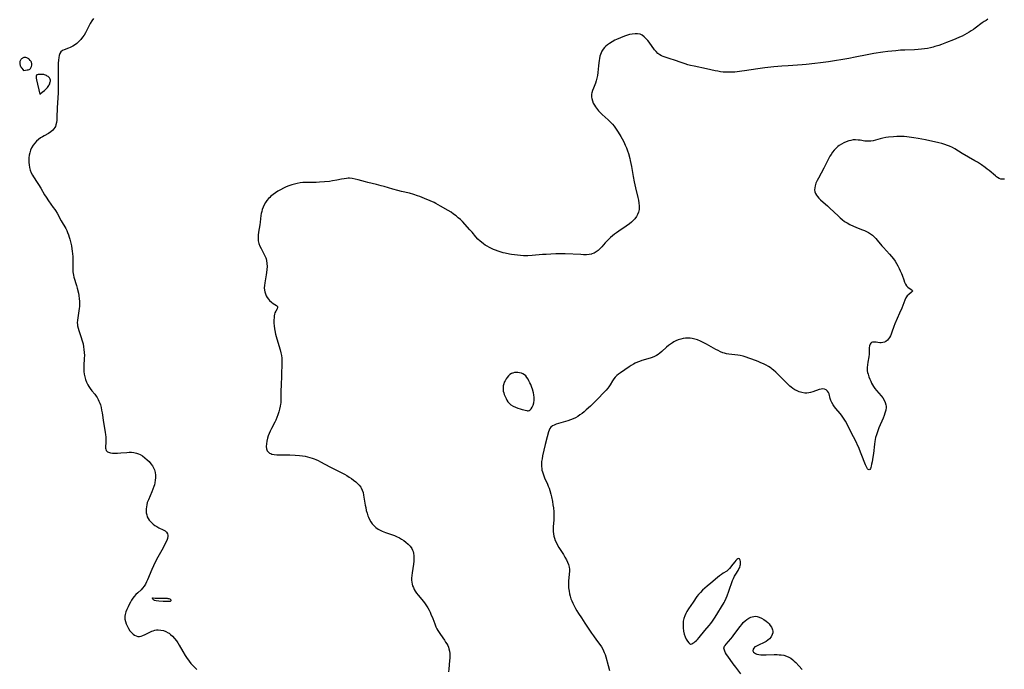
# Model space of a CAD drawing. Header units: inches. Extents: x 1073367 to 1082519, y 1569854 to 1574957.
# Tile 287 of 565: x 1079686 to 1080291, y 1571020 to 1571420. Entities that reach past the tile are written whole.
import ezdxf

# ---------------------------------------------------------------- set-up
doc = ezdxf.new("R2010")
doc.units = ezdxf.units.IN
doc.header["$MEASUREMENT"] = 0
doc.layers.add('CGG_CurvaNivelLidar_v1', color=7, linetype='Continuous', lineweight=30, true_color=0x008008)

msp = doc.modelspace()

# ---------------------------------------------------------------- linework, layer by layer
at = {"layer": 'CGG_CurvaNivelLidar_v1'}
for points in [[(1079731.4296, 1571420.7969, 74.5), (1079730.4223, 1571419.2758, 74.5), (1079729.5139, 1571417.6769, 74.5), (1079727.6186, 1571413.984, 74.5), (1079726.4872, 1571411.9319, 74.5), (1079725.6494, 1571410.5479, 74.5), (1079724.7524, 1571409.22, 74.5), (1079723.774, 1571407.9731, 74.5), (1079722.5345, 1571406.6739, 74.5), (1079721.1905, 1571405.5112, 74.5), (1079719.7723, 1571404.4864, 74.5), (1079718.7166, 1571403.8339, 74.5), (1079717.9929, 1571403.4302, 74.5), (1079717.0436, 1571402.9607, 74.5), (1079716.0964, 1571402.5547, 74.5), (1079713.5018, 1571401.5958, 74.5), (1079712.3921, 1571401.0633, 74.5), (1079711.4967, 1571400.3587, 74.5), (1079710.8469, 1571399.3561, 74.5), (1079710.4253, 1571398.1189, 74.5), (1079710.153, 1571396.7069, 74.5), (1079709.9632, 1571395.1676, 74.5), (1079709.8013, 1571393.3245, 74.5), (1079709.7381, 1571390.896, 74.5), (1079709.8598, 1571385.578, 74.5), (1079709.8652, 1571383.6082, 74.5), (1079709.8103, 1571378.6597, 74.5), (1079709.7052, 1571375.1003, 74.5), (1079709.1406, 1571365.7592, 74.5), (1079708.9501, 1571359.8016, 74.5), (1079708.8508, 1571358.2458, 74.5), (1079708.6673, 1571356.744, 74.5), (1079708.3574, 1571355.3162, 74.5), (1079708.0448, 1571354.3879, 74.5), (1079707.7169, 1571353.6685, 74.5), (1079707.2029, 1571352.8159, 74.5), (1079706.5794, 1571352.0452, 74.5), (1079705.3504, 1571350.983, 74.5), (1079703.919, 1571350.0813, 74.5), (1079701.1818, 1571348.6382, 74.5), (1079700.0783, 1571348.03, 74.5), (1079698.9962, 1571347.37, 74.5), (1079697.6609, 1571346.4141, 74.5), (1079696.4241, 1571345.3344, 74.5), (1079695.3201, 1571344.1365, 74.5), (1079694.3514, 1571342.827, 74.5), (1079693.4727, 1571341.3098, 74.5), (1079692.773, 1571339.7, 74.5), (1079692.312, 1571338.218, 74.5), (1079691.9794, 1571336.6955, 74.5), (1079691.7624, 1571335.1461, 74.5), (1079691.6745, 1571333.5838, 74.5), (1079691.7243, 1571332.1169, 74.5), (1079691.8895, 1571330.6559, 74.5), (1079692.1868, 1571329.0792, 74.5), (1079692.606, 1571327.5341, 74.5), (1079693.198, 1571325.9322, 74.5), (1079693.9424, 1571324.4019, 74.5), (1079694.5921, 1571323.3202, 74.5), (1079696.877, 1571319.9504, 74.5), (1079697.7068, 1571318.6614, 74.5), (1079699.1211, 1571316.2992, 74.5), (1079701.4605, 1571312.2372, 74.5), (1079702.3255, 1571310.8402, 74.5), (1079703.7468, 1571308.7029, 74.5), (1079706.7867, 1571304.5637, 74.5), (1079707.7357, 1571303.1887, 74.5), (1079708.141, 1571302.5551, 74.5), (1079709.0491, 1571301.0051, 74.5), (1079711.5928, 1571296.2559, 74.5), (1079714.3763, 1571291.5473, 74.5), (1079714.9946, 1571290.3789, 74.5), (1079715.5853, 1571289.0661, 74.5), (1079716.1023, 1571287.7127, 74.5), (1079716.5619, 1571286.3281, 74.5), (1079716.9777, 1571284.9202, 74.5), (1079717.5598, 1571282.6473, 74.5), (1079717.933, 1571280.8816, 74.5), (1079718.2456, 1571279.1008, 74.5), (1079718.4685, 1571277.5242, 74.5), (1079718.6404, 1571275.9442, 74.5), (1079718.7575, 1571274.3647, 74.5), (1079718.8177, 1571272.6088, 74.5), (1079718.7316, 1571267.4413, 74.5), (1079718.7478, 1571266.1653, 74.5), (1079718.8236, 1571264.9046, 74.5), (1079718.9539, 1571263.8481, 74.5), (1079719.1317, 1571262.9137, 74.5), (1079719.4344, 1571261.6912, 74.5), (1079721.0816, 1571256.4237, 74.5), (1079721.4901, 1571254.9043, 74.5), (1079722.1657, 1571251.8519, 74.5), (1079722.4396, 1571250.3313, 74.5), (1079722.7226, 1571248.3198, 74.5), (1079722.8629, 1571246.7564, 74.5), (1079722.9199, 1571245.1967, 74.5), (1079722.8803, 1571243.6464, 74.5), (1079722.7525, 1571242.2496, 74.5), (1079722.5552, 1571240.8673, 74.5), (1079721.7527, 1571236.6101, 74.5), (1079721.556, 1571235.1822, 74.5), (1079721.4904, 1571233.5174, 74.5), (1079721.5566, 1571232.5871, 74.5), (1079721.691, 1571231.6574, 74.5), (1079721.9924, 1571230.2738, 74.5), (1079722.3872, 1571228.8901, 74.5), (1079722.8483, 1571227.5063, 74.5), (1079723.901, 1571224.5978, 74.5), (1079724.3927, 1571223.1157, 74.5), (1079724.7503, 1571221.8505, 74.5), (1079725.0571, 1571220.5658, 74.5), (1079725.3911, 1571218.8335, 74.5), (1079725.6421, 1571217.0825, 74.5), (1079725.8067, 1571215.3202, 74.5), (1079725.8772, 1571213.4959, 74.5), (1079725.8454, 1571211.7968, 74.5), (1079725.5312, 1571207.0124, 74.5), (1079725.5071, 1571205.2698, 74.5), (1079725.5907, 1571203.5375, 74.5), (1079725.7819, 1571201.9439, 74.5), (1079726.0884, 1571200.3784, 74.5), (1079726.5886, 1571198.6189, 74.5), (1079727.2291, 1571196.9211, 74.5), (1079727.9966, 1571195.299, 74.5), (1079728.5374, 1571194.3374, 74.5), (1079729.3889, 1571193.0649, 74.5), (1079730.4187, 1571191.7789, 74.5), (1079732.3926, 1571189.536, 74.5), (1079733.2175, 1571188.4646, 74.5), (1079733.8211, 1571187.4852, 74.5), (1079734.3574, 1571186.4407, 74.5), (1079734.853, 1571185.3343, 74.5), (1079735.3041, 1571184.182, 74.5), (1079735.7049, 1571182.9886, 74.5), (1079736.1385, 1571181.4019, 74.5), (1079736.4823, 1571179.8091, 74.5), (1079736.7711, 1571178.183, 74.5), (1079737.6714, 1571172.2447, 74.5), (1079738.6795, 1571166.1954, 74.5), (1079738.9159, 1571164.5692, 74.5), (1079739.0522, 1571163.3807, 74.5), (1079739.1309, 1571162.3159, 74.5), (1079739.1582, 1571161.2775, 74.5), (1079739.1107, 1571159.8542, 74.5), (1079738.9467, 1571157.2851, 74.5), (1079738.9513, 1571156.4774, 74.5), (1079739.0299, 1571155.7582, 74.5), (1079739.3613, 1571154.8718, 74.5), (1079739.7024, 1571154.485, 74.5), (1079740.1549, 1571154.1643, 74.5), (1079740.7241, 1571153.8975, 74.5), (1079741.8621, 1571153.58, 74.5), (1079743.1827, 1571153.3931, 74.5), (1079744.6364, 1571153.3098, 74.5), (1079746.1832, 1571153.3105, 74.5), (1079748.3812, 1571153.4229, 74.5), (1079751.9798, 1571153.7536, 74.5), (1079753.4243, 1571153.8502, 74.5), (1079754.8524, 1571153.87, 74.5), (1079756.2538, 1571153.7711, 74.5), (1079757.9792, 1571153.4106, 74.5), (1079759.0742, 1571153.0104, 74.5), (1079760.0985, 1571152.5116, 74.5), (1079761.6008, 1571151.5837, 74.5), (1079763.0328, 1571150.5035, 74.5), (1079764.3945, 1571149.3107, 74.5), (1079765.6135, 1571148.0977, 74.5), (1079766.7344, 1571146.8115, 74.5), (1079767.7202, 1571145.4472, 74.5), (1079768.4188, 1571144.2131, 74.5), (1079768.8946, 1571143.0768, 74.5), (1079769.1561, 1571142.2109, 74.5), (1079769.3469, 1571141.3221, 74.5), (1079769.522, 1571139.7899, 74.5), (1079769.5406, 1571138.2241, 74.5), (1079769.4251, 1571136.6406, 74.5), (1079769.1889, 1571135.0535, 74.5), (1079768.9316, 1571133.8585, 74.5), (1079768.6506, 1571132.8381, 74.5), (1079768.0453, 1571131.0805, 74.5), (1079767.3831, 1571129.4415, 74.5), (1079765.2011, 1571124.5776, 74.5), (1079764.5708, 1571122.9159, 74.5), (1079764.2165, 1571121.6107, 74.5), (1079763.9815, 1571120.2917, 74.5), (1079763.861, 1571118.9715, 74.5), (1079763.8514, 1571117.8118, 74.5), (1079763.9538, 1571116.5719, 74.5), (1079764.1855, 1571115.3672, 74.5), (1079764.5626, 1571114.213, 74.5), (1079765.0861, 1571113.1442, 74.5), (1079765.7442, 1571112.1397, 74.5), (1079766.5156, 1571111.2011, 74.5), (1079767.3463, 1571110.3652, 74.5), (1079768.2487, 1571109.5946, 74.5), (1079769.2086, 1571108.8924, 74.5), (1079770.4582, 1571108.1182, 74.5), (1079771.7356, 1571107.4392, 74.5), (1079774.3807, 1571106.1415, 74.5), (1079775.461, 1571105.4711, 74.5), (1079776.3398, 1571104.6971, 74.5), (1079776.9924, 1571103.6824, 74.5), (1079777.208, 1571102.9056, 74.5), (1079777.2405, 1571102.1846, 74.5), (1079776.9889, 1571100.862, 74.5), (1079776.5159, 1571099.6673, 74.5), (1079773.437, 1571093.6263, 74.5), (1079770.3074, 1571087.7846, 74.5), (1079768.4271, 1571084.0837, 74.5), (1079767.3788, 1571081.7638, 74.5), (1079764.7776, 1571075.4349, 74.5), (1079764.142, 1571074.0699, 74.5), (1079763.4066, 1571072.7186, 74.5), (1079762.5803, 1571071.4456, 74.5), (1079761.6529, 1571070.2691, 74.5), (1079760.6972, 1571069.2691, 74.5), (1079758.658, 1571067.3639, 74.5), (1079757.5647, 1571066.2685, 74.5), (1079756.5322, 1571065.0978, 74.5), (1079755.7059, 1571064.0155, 74.5), (1079754.9433, 1571062.8805, 74.5), (1079754.1487, 1571061.5472, 74.5), (1079753.4127, 1571060.183, 74.5), (1079752.7213, 1571058.8082, 74.5), (1079751.9724, 1571057.2129, 74.5), (1079751.3388, 1571055.6201, 74.5), (1079750.8998, 1571054.0202, 74.5), (1079750.7667, 1571053.0264, 74.5), (1079750.75, 1571052.6687, 74.5), (1079750.8368, 1571051.2319, 74.5), (1079751.1279, 1571049.797, 74.5), (1079751.5777, 1571048.3771, 74.5), (1079752.1514, 1571046.9874, 74.5), (1079752.9348, 1571045.4554, 74.5), (1079753.849, 1571044.0357, 74.5), (1079754.7915, 1571042.8948, 74.5), (1079755.8292, 1571041.9236, 74.5), (1079756.7214, 1571041.294, 74.5), (1079757.6603, 1571040.8291, 74.5), (1079758.6435, 1571040.5639, 74.5), (1079759.7005, 1571040.5273, 74.5), (1079760.7877, 1571040.6977, 74.5), (1079761.8899, 1571041.0326, 74.5), (1079763.3112, 1571041.6425, 74.5), (1079767.2772, 1571043.6998, 74.5), (1079768.1979, 1571044.0888, 74.5), (1079769.1408, 1571044.3813, 74.5), (1079770.2255, 1571044.5632, 74.5), (1079771.3371, 1571044.6026, 74.5), (1079772.8898, 1571044.4533, 74.5), (1079774.4417, 1571044.095, 74.5), (1079775.9632, 1571043.5432, 74.5), (1079777.4225, 1571042.7982, 74.5), (1079777.9376, 1571042.4725, 74.5), (1079778.8475, 1571041.8051, 74.5), (1079780.1476, 1571040.647, 74.5), (1079781.3524, 1571039.3439, 74.5), (1079782.4565, 1571037.9191, 74.5), (1079783.3474, 1571036.571, 74.5), (1079784.1809, 1571035.1659, 74.5), (1079786.3887, 1571031.229, 74.5), (1079787.9204, 1571028.7909, 74.5), (1079788.7302, 1571027.5981, 74.5), (1079790.3221, 1571025.3869, 74.5), (1079791.4157, 1571023.9756, 74.5), (1079792.5444, 1571022.638, 74.5), (1079793.7285, 1571021.366, 74.5), (1079794.9725, 1571020.1727, 74.5)], [(1080281.3787, 1571420.3021, 75), (1080280.185, 1571419.6243, 75), (1080279.0274, 1571418.8862, 75), (1080277.877, 1571418.0748, 75), (1080273.5222, 1571414.7849, 75), (1080272.4457, 1571414.0245, 75), (1080271.1367, 1571413.1583, 75), (1080269.7982, 1571412.3338, 75), (1080268.3578, 1571411.5061, 75), (1080265.4363, 1571409.9691, 75), (1080263.9471, 1571409.2519, 75), (1080261.6905, 1571408.2548, 75), (1080260.1273, 1571407.616, 75), (1080255.8765, 1571405.9737, 75), (1080252.7915, 1571404.8269, 75), (1080251.2414, 1571404.2837, 75), (1080248.7982, 1571403.5121, 75), (1080247.7727, 1571403.2312, 75), (1080245.9554, 1571402.7956, 75), (1080244.1227, 1571402.4254, 75), (1080242.278, 1571402.115, 75), (1080240.4235, 1571401.8638, 75), (1080238.4928, 1571401.6699, 75), (1080236.2735, 1571401.5316, 75), (1080230.2879, 1571401.3675, 75), (1080227.5068, 1571401.2302, 75), (1080224.7403, 1571401.0072, 75), (1080219.8905, 1571400.467, 75), (1080216.6627, 1571400.0256, 75), (1080211.2163, 1571399.1665, 75), (1080207.0498, 1571398.421, 75), (1080199.8269, 1571397.0065, 75), (1080195.8958, 1571396.2751, 75), (1080183.2522, 1571394.219, 75), (1080178.3184, 1571393.4656, 75), (1080174.8486, 1571393.0247, 75), (1080169.6288, 1571392.4922, 75), (1080167.1241, 1571392.297, 75), (1080158.5029, 1571391.7728, 75), (1080154.7325, 1571391.4879, 75), (1080149.642, 1571391.0342, 75), (1080144.1255, 1571390.4574, 75), (1080141.3582, 1571390.1282, 75), (1080139.9224, 1571389.918, 75), (1080131.6325, 1571388.5342, 75), (1080130.0454, 1571388.3053, 75), (1080127.1144, 1571387.9652, 75), (1080125.7719, 1571387.8524, 75), (1080123.4334, 1571387.7285, 75), (1080122.4382, 1571387.7073, 75), (1080120.4999, 1571387.7297, 75), (1080118.5705, 1571387.8559, 75), (1080116.9076, 1571388.0643, 75), (1080115.2519, 1571388.3479, 75), (1080113.6016, 1571388.6852, 75), (1080108.3296, 1571389.8856, 75), (1080100.6894, 1571391.4133, 75), (1080098.571, 1571391.9019, 75), (1080096.924, 1571392.348, 75), (1080095.1814, 1571392.8968, 75), (1080093.4629, 1571393.4947, 75), (1080088.1086, 1571395.4329, 75), (1080086.6667, 1571395.8749, 75), (1080082.8666, 1571396.956, 75), (1080081.7333, 1571397.3559, 75), (1080080.6441, 1571397.8373, 75), (1080079.6192, 1571398.4237, 75), (1080078.4336, 1571399.3368, 75), (1080077.355, 1571400.4107, 75), (1080076.3658, 1571401.6046, 75), (1080073.1154, 1571406.1719, 75), (1080072.1935, 1571407.3386, 75), (1080071.1318, 1571408.5304, 75), (1080070.0096, 1571409.5859, 75), (1080068.8142, 1571410.4524, 75), (1080067.4848, 1571411.0792, 75), (1080065.9872, 1571411.3859, 75), (1080064.3935, 1571411.4056, 75), (1080062.7299, 1571411.214, 75), (1080061.0175, 1571410.8683, 75), (1080059.7346, 1571410.538, 75), (1080058.4446, 1571410.1472, 75), (1080056.9259, 1571409.6086, 75), (1080055.4163, 1571409.0002, 75), (1080052.9557, 1571407.8751, 75), (1080052.0019, 1571407.3953, 75), (1080050.3237, 1571406.4824, 75), (1080048.7211, 1571405.5044, 75), (1080047.4798, 1571404.6339, 75), (1080046.4696, 1571403.7907, 75), (1080045.5558, 1571402.8682, 75), (1080044.7529, 1571401.863, 75), (1080044.0697, 1571400.783, 75), (1080043.5159, 1571399.6346, 75), (1080043.1485, 1571398.6016, 75), (1080042.8537, 1571397.5288, 75), (1080042.5672, 1571396.2374, 75), (1080042.3303, 1571394.9115, 75), (1080042.1387, 1571393.5605, 75), (1080041.945, 1571391.7572, 75), (1080041.5593, 1571387.6209, 75), (1080041.3237, 1571385.7916, 75), (1080040.9908, 1571384.0021, 75), (1080040.5966, 1571382.5069, 75), (1080040.1048, 1571381.0648, 75), (1080038.7743, 1571377.9107, 75), (1080038.2607, 1571376.5243, 75), (1080037.8785, 1571375.1225, 75), (1080037.7313, 1571374.2426, 75), (1080037.6673, 1571373.3593, 75), (1080037.6964, 1571372.4561, 75), (1080037.8153, 1571371.5562, 75), (1080038.1702, 1571370.142, 75), (1080038.7066, 1571368.7602, 75), (1080039.4089, 1571367.4271, 75), (1080039.9926, 1571366.5299, 75), (1080040.6351, 1571365.6547, 75), (1080041.267, 1571364.8608, 75), (1080041.9379, 1571364.0837, 75), (1080043.0634, 1571362.9147, 75), (1080044.2602, 1571361.7812, 75), (1080047.9467, 1571358.4226, 75), (1080049.257, 1571357.1131, 75), (1080050.4979, 1571355.7384, 75), (1080051.4749, 1571354.5251, 75), (1080052.3978, 1571353.2674, 75), (1080053.1975, 1571352.0956, 75), (1080053.9703, 1571350.903, 75), (1080055.5949, 1571348.2633, 75), (1080056.4384, 1571346.8152, 75), (1080057.2416, 1571345.347, 75), (1080057.9882, 1571343.8518, 75), (1080058.3956, 1571342.9522, 75), (1080059.1007, 1571341.2176, 75), (1080059.735, 1571339.4518, 75), (1080060.3132, 1571337.6628, 75), (1080061.1773, 1571334.6346, 75), (1080061.4839, 1571333.4048, 75), (1080061.8869, 1571331.5375, 75), (1080062.233, 1571329.6552, 75), (1080063.2603, 1571323.4808, 75), (1080063.8702, 1571320.2034, 75), (1080064.6254, 1571316.6719, 75), (1080066.0539, 1571310.6507, 75), (1080066.4398, 1571308.9116, 75), (1080066.7512, 1571307.1985, 75), (1080066.9354, 1571305.5147, 75), (1080066.929, 1571303.8668, 75), (1080066.8958, 1571303.5201, 75), (1080066.8599, 1571303.2424, 75), (1080066.5168, 1571301.7236, 75), (1080065.9577, 1571300.2623, 75), (1080065.2075, 1571298.871, 75), (1080064.2776, 1571297.5672, 75), (1080063.3034, 1571296.4911, 75), (1080062.2186, 1571295.4842, 75), (1080061.0498, 1571294.5314, 75), (1080059.0137, 1571293.059, 75), (1080054.5117, 1571290.0356, 75), (1080053.0022, 1571288.9826, 75), (1080051.7245, 1571288.0416, 75), (1080050.481, 1571287.0663, 75), (1080049.2808, 1571286.0513, 75), (1080048.4247, 1571285.2705, 75), (1080046.8194, 1571283.6566, 75), (1080046.0695, 1571282.8306, 75), (1080043.9262, 1571280.3327, 75), (1080042.8361, 1571279.1573, 75), (1080041.7143, 1571278.1213, 75), (1080040.5242, 1571277.2139, 75), (1080039.2659, 1571276.4628, 75), (1080037.9355, 1571275.9052, 75), (1080037.6896, 1571275.8294, 75), (1080036.1272, 1571275.5179, 75), (1080034.4918, 1571275.4087, 75), (1080032.7986, 1571275.4228, 75), (1080031.0584, 1571275.4909, 75), (1080021.4085, 1571275.9323, 75), (1080018.5748, 1571275.9919, 75), (1080015.7491, 1571275.9623, 75), (1080012.6561, 1571275.8437, 75), (1080009.8257, 1571275.6695, 75), (1080007.4273, 1571275.4769, 75), (1080001.0611, 1571274.8881, 75), (1079998.4457, 1571274.7623, 75), (1079995.7528, 1571274.7974, 75), (1079993.9092, 1571274.9065, 75), (1079992.0686, 1571275.073, 75), (1079990.2332, 1571275.2926, 75), (1079988.4733, 1571275.5558, 75), (1079987.2186, 1571275.7803, 75), (1079984.6483, 1571276.3351, 75), (1079983.3354, 1571276.6666, 75), (1079982.033, 1571277.028, 75), (1079980.3246, 1571277.5578, 75), (1079978.6466, 1571278.1587, 75), (1079977.3592, 1571278.6899, 75), (1079976.0973, 1571279.2724, 75), (1079974.8621, 1571279.903, 75), (1079973.5837, 1571280.6231, 75), (1079972.3417, 1571281.3955, 75), (1079971.1412, 1571282.2222, 75), (1079969.9896, 1571283.1081, 75), (1079969.2291, 1571283.7573, 75), (1079967.8508, 1571285.1013, 75), (1079966.6213, 1571286.4666, 75), (1079964.2303, 1571289.2929, 75), (1079962.9383, 1571290.753, 75), (1079958.2417, 1571295.8071, 75), (1079957.0252, 1571297.0261, 75), (1079955.764, 1571298.1943, 75), (1079954.448, 1571299.2963, 75), (1079952.8895, 1571300.4476, 75), (1079951.2712, 1571301.5253, 75), (1079949.6145, 1571302.5584, 75), (1079944.8387, 1571305.3863, 75), (1079942.0365, 1571306.9369, 75), (1079940.838, 1571307.5519, 75), (1079938.4027, 1571308.7004, 75), (1079934.9902, 1571310.1132, 75), (1079932.1425, 1571311.218, 75), (1079930.7085, 1571311.7404, 75), (1079928.3817, 1571312.5049, 75), (1079925.6972, 1571313.2374, 75), (1079920.872, 1571314.3515, 75), (1079918.6414, 1571314.9023, 75), (1079915.4541, 1571315.8103, 75), (1079910.1312, 1571317.4318, 75), (1079908.3818, 1571317.9288, 75), (1079905.396, 1571318.6831, 75), (1079900.122, 1571319.9366, 75), (1079898.6885, 1571320.3061, 75), (1079894.0903, 1571321.5864, 75), (1079892.2545, 1571322.0306, 75), (1079890.4183, 1571322.3493, 75), (1079888.942, 1571322.4703, 75), (1079888.0793, 1571322.4741, 75), (1079886.9629, 1571322.4067, 75), (1079885.5003, 1571322.2199, 75), (1079884.0335, 1571321.9569, 75), (1079881.0695, 1571321.344, 75), (1079878.3486, 1571320.8467, 75), (1079876.5666, 1571320.581, 75), (1079873.5599, 1571320.232, 75), (1079870.3962, 1571319.9952, 75), (1079868.444, 1571319.9206, 75), (1079861.719, 1571319.8972, 75), (1079860.1032, 1571319.8196, 75), (1079858.5001, 1571319.6526, 75), (1079856.784, 1571319.3462, 75), (1079855.0859, 1571318.9265, 75), (1079853.3304, 1571318.3908, 75), (1079851.6566, 1571317.7964, 75), (1079850.0037, 1571317.1343, 75), (1079848.3768, 1571316.4078, 75), (1079846.3929, 1571315.4034, 75), (1079844.834, 1571314.499, 75), (1079843.3286, 1571313.5224, 75), (1079841.9231, 1571312.5093, 75), (1079840.589, 1571311.4287, 75), (1079839.8202, 1571310.7327, 75), (1079839.0927, 1571310.002, 75), (1079838.0572, 1571308.7881, 75), (1079837.1426, 1571307.4875, 75), (1079836.3568, 1571306.1082, 75), (1079835.7489, 1571304.7542, 75), (1079835.2591, 1571303.3471, 75), (1079834.9248, 1571302.0912, 75), (1079834.66, 1571300.8116, 75), (1079834.4495, 1571299.5157, 75), (1079833.9412, 1571295.4949, 75), (1079833.6975, 1571293.7943, 75), (1079832.9501, 1571289.2968, 75), (1079832.7245, 1571287.4118, 75), (1079832.6554, 1571285.6405, 75), (1079832.8075, 1571283.9125, 75), (1079833.2069, 1571282.3334, 75), (1079833.8063, 1571280.7923, 75), (1079834.5403, 1571279.2807, 75), (1079836.5038, 1571275.6262, 75), (1079837.0775, 1571274.3732, 75), (1079837.4088, 1571273.4977, 75), (1079837.5999, 1571272.8905, 75), (1079837.852, 1571271.8569, 75), (1079838.098, 1571270.0404, 75), (1079838.1529, 1571268.1801, 75), (1079838.06, 1571266.2942, 75), (1079837.8516, 1571264.3993, 75), (1079837.6608, 1571263.1381, 75), (1079836.7644, 1571258.06, 75), (1079836.5639, 1571256.4241, 75), (1079836.4957, 1571255.0549, 75), (1079836.5716, 1571253.7264, 75), (1079836.8112, 1571252.5065, 75), (1079837.1888, 1571251.3307, 75), (1079837.6905, 1571250.1653, 75), (1079838.2912, 1571249.0685, 75), (1079838.9851, 1571248.0631, 75), (1079839.7707, 1571247.1766, 75), (1079840.8133, 1571246.2966, 75), (1079841.9691, 1571245.511, 75), (1079843.0572, 1571244.823, 75), (1079843.9597, 1571244.1786, 75), (1079844.5449, 1571243.5277, 75), (1079844.6705, 1571243.1932, 75), (1079844.6806, 1571242.865, 75), (1079844.4478, 1571242.1866, 75), (1079843.4838, 1571240.6114, 75), (1079843.0269, 1571239.628, 75), (1079842.7895, 1571238.7629, 75), (1079842.6322, 1571237.8024, 75), (1079842.5248, 1571236.7626, 75), (1079842.4208, 1571235.1277, 75), (1079842.4122, 1571233.391, 75), (1079842.5343, 1571231.635, 75), (1079842.7687, 1571229.8339, 75), (1079842.9373, 1571228.8282, 75), (1079843.4307, 1571226.4654, 75), (1079844.1364, 1571223.76, 75), (1079846.2518, 1571216.86, 75), (1079846.6955, 1571215.1518, 75), (1079847.0215, 1571213.4317, 75), (1079847.1876, 1571211.7851, 75), (1079847.2411, 1571210.1901, 75), (1079847.2262, 1571208.5829, 75), (1079846.7565, 1571194.5154, 75), (1079846.7271, 1571192.3473, 75), (1079846.7485, 1571187.773, 75), (1079846.7142, 1571186.0732, 75), (1079846.6001, 1571184.384, 75), (1079846.4997, 1571183.5355, 75), (1079846.2996, 1571182.316, 75), (1079845.8861, 1571180.4976, 75), (1079845.3676, 1571178.6978, 75), (1079844.7733, 1571176.9145, 75), (1079844.1754, 1571175.2954, 75), (1079843.5102, 1571173.7013, 75), (1079842.906, 1571172.4256, 75), (1079840.8657, 1571168.4345, 75), (1079840.1534, 1571166.9551, 75), (1079839.4943, 1571165.4691, 75), (1079838.9115, 1571163.9789, 75), (1079838.4481, 1571162.5423, 75), (1079838.0328, 1571160.8068, 75), (1079837.7884, 1571159.1172, 75), (1079837.7362, 1571157.5128, 75), (1079837.9161, 1571156.0422, 75), (1079838.3437, 1571154.853, 75), (1079838.9662, 1571153.9969, 75), (1079839.7596, 1571153.3717, 75), (1079840.4301, 1571153.0344, 75), (1079841.1727, 1571152.7796, 75), (1079842.6312, 1571152.5001, 75), (1079844.2283, 1571152.3784, 75), (1079848.9114, 1571152.3463, 75), (1079852.1559, 1571152.2855, 75), (1079855.4419, 1571152.122, 75), (1079858.2034, 1571151.8654, 75), (1079860.0158, 1571151.6196, 75), (1079861.5127, 1571151.3747, 75), (1079862.994, 1571151.0851, 75), (1079864.4543, 1571150.7363, 75), (1079865.8876, 1571150.3105, 75), (1079867.0771, 1571149.8786, 75), (1079868.2461, 1571149.3891, 75), (1079869.6099, 1571148.7501, 75), (1079870.9584, 1571148.0657, 75), (1079876.8675, 1571144.8941, 75), (1079878.406, 1571144.0992, 75), (1079884.0878, 1571141.2975, 75), (1079885.6926, 1571140.4291, 75), (1079887.1652, 1571139.547, 75), (1079888.5953, 1571138.6187, 75), (1079890.0178, 1571137.6385, 75), (1079891.395, 1571136.638, 75), (1079892.655, 1571135.6663, 75), (1079893.8351, 1571134.6582, 75), (1079894.8992, 1571133.5863, 75), (1079895.804, 1571132.4186, 75), (1079896.098, 1571131.9383, 75), (1079896.7343, 1571130.5588, 75), (1079897.1974, 1571129.0702, 75), (1079897.544, 1571127.5015, 75), (1079898.5378, 1571121.3943, 75), (1079898.8298, 1571119.8288, 75), (1079899.2035, 1571118.1074, 75), (1079899.6474, 1571116.4151, 75), (1079900.184, 1571114.7693, 75), (1079900.5111, 1571113.9338, 75), (1079901.1878, 1571112.4951, 75), (1079901.9756, 1571111.1324, 75), (1079902.834, 1571109.9055, 75), (1079903.8053, 1571108.7804, 75), (1079905.1152, 1571107.6042, 75), (1079906.5677, 1571106.5765, 75), (1079907.7481, 1571105.8811, 75), (1079908.9835, 1571105.2627, 75), (1079910.9052, 1571104.4873, 75), (1079915.2039, 1571103.0737, 75), (1079916.5112, 1571102.612, 75), (1079917.7916, 1571102.0961, 75), (1079919.5477, 1571101.2303, 75), (1079920.9208, 1571100.4155, 75), (1079922.2657, 1571099.4991, 75), (1079923.5398, 1571098.5133, 75), (1079924.8972, 1571097.3044, 75), (1079926.1073, 1571096.006, 75), (1079927.1178, 1571094.6016, 75), (1079927.6189, 1571093.659, 75), (1079927.9283, 1571092.8858, 75), (1079928.2321, 1571091.7845, 75), (1079928.4541, 1571090.1676, 75), (1079928.4892, 1571088.4895, 75), (1079928.3866, 1571086.7703, 75), (1079928.185, 1571085.026, 75), (1079927.333, 1571079.7023, 75), (1079927.1168, 1571078.0013, 75), (1079927.0035, 1571076.3183, 75), (1079927.0161, 1571075.0803, 75), (1079927.1351, 1571073.8618, 75), (1079927.3494, 1571072.7794, 75), (1079927.6604, 1571071.7197, 75), (1079928.1169, 1571070.5529, 75), (1079928.6712, 1571069.418, 75), (1079929.3112, 1571068.3156, 75), (1079930.1108, 1571067.1287, 75), (1079930.9855, 1571065.9797, 75), (1079934.3939, 1571061.9496, 75), (1079935.3818, 1571060.6639, 75), (1079936.2425, 1571059.4109, 75), (1079937.0408, 1571058.1127, 75), (1079937.7782, 1571056.7753, 75), (1079938.3916, 1571055.5398, 75), (1079938.9611, 1571054.2814, 75), (1079940.0125, 1571051.6609, 75), (1079941.2963, 1571048.2112, 75), (1079941.9874, 1571046.5179, 75), (1079942.5431, 1571045.313, 75), (1079943.1542, 1571044.1397, 75), (1079943.9098, 1571042.8671, 75), (1079944.7228, 1571041.6327, 75), (1079947.1881, 1571038.1951, 75), (1079947.9562, 1571037.0729, 75), (1079948.6227, 1571036.0006, 75), (1079949.2161, 1571034.9023, 75), (1079949.6591, 1571033.9144, 75), (1079950.017, 1571032.899, 75), (1079950.3558, 1571031.4558, 75), (1079950.5345, 1571029.9709, 75), (1079950.5791, 1571028.5519, 75), (1079950.5348, 1571027.1153, 75), (1079950.4304, 1571025.6676, 75), (1079949.8626, 1571020.4265, 75), (1079949.7517, 1571018.7434, 75)], [(1080291.5997, 1571321.8362, 75.5), (1080290.4, 1571321.8428, 75.5), (1080289.247, 1571322.0344, 75.5), (1080288.2513, 1571322.4023, 75.5), (1080287.3104, 1571322.9339, 75.5), (1080286.6631, 1571323.4002, 75.5), (1080286.0222, 1571323.9181, 75.5), (1080282.1694, 1571327.2021, 75.5), (1080280.9335, 1571328.1751, 75.5), (1080279.6505, 1571329.131, 75.5), (1080277.4307, 1571330.6873, 75.5), (1080274.9395, 1571332.2935, 75.5), (1080273.3321, 1571333.2592, 75.5), (1080265.5784, 1571337.7427, 75.5), (1080260.9284, 1571340.554, 75.5), (1080259.5039, 1571341.3653, 75.5), (1080257.8025, 1571342.2095, 75.5), (1080256.527, 1571342.7269, 75.5), (1080254.7975, 1571343.3031, 75.5), (1080253.0269, 1571343.7924, 75.5), (1080251.2278, 1571344.2253, 75.5), (1080242.9534, 1571346.0683, 75.5), (1080238.5077, 1571346.9629, 75.5), (1080235.7164, 1571347.4544, 75.5), (1080232.8998, 1571347.8786, 75.5), (1080231.4131, 1571348.0598, 75.5), (1080229.9265, 1571348.198, 75.5), (1080228.4399, 1571348.2784, 75.5), (1080226.8643, 1571348.2879, 75.5), (1080225.2904, 1571348.2305, 75.5), (1080223.2289, 1571348.0773, 75.5), (1080220.138, 1571347.711, 75.5), (1080218.6138, 1571347.4733, 75.5), (1080216.8044, 1571347.138, 75.5), (1080215.038, 1571346.7411, 75.5), (1080210.7008, 1571345.5962, 75.5), (1080209.302, 1571345.3333, 75.5), (1080208.2714, 1571345.2321, 75.5), (1080207.6853, 1571345.2217, 75.5), (1080206.8991, 1571345.2569, 75.5), (1080205.567, 1571345.4077, 75.5), (1080202.868, 1571345.8501, 75.5), (1080201.4981, 1571346.0325, 75.5), (1080199.9616, 1571346.1217, 75.5), (1080198.4227, 1571346.0475, 75.5), (1080197.1082, 1571345.8289, 75.5), (1080195.803, 1571345.489, 75.5), (1080194.2865, 1571344.9699, 75.5), (1080192.7976, 1571344.3309, 75.5), (1080191.3554, 1571343.5696, 75.5), (1080189.9826, 1571342.6744, 75.5), (1080189.0614, 1571341.9479, 75.5), (1080187.924, 1571340.8853, 75.5), (1080186.8637, 1571339.7211, 75.5), (1080185.8736, 1571338.4737, 75.5), (1080184.951, 1571337.156, 75.5), (1080184.2218, 1571335.9932, 75.5), (1080182.8727, 1571333.5746, 75.5), (1080180.3858, 1571328.7214, 75.5), (1080177.0967, 1571322.6199, 75.5), (1080176.2969, 1571321.0237, 75.5), (1080175.6097, 1571319.4448, 75.5), (1080175.0969, 1571317.8805, 75.5), (1080174.8546, 1571316.6086, 75.5), (1080174.803, 1571315.3624, 75.5), (1080174.9734, 1571314.1596, 75.5), (1080175.3327, 1571313.1401, 75.5), (1080175.8633, 1571312.1657, 75.5), (1080176.5344, 1571311.2333, 75.5), (1080177.4578, 1571310.1959, 75.5), (1080178.4952, 1571309.1957, 75.5), (1080181.4988, 1571306.6018, 75.5), (1080182.7364, 1571305.4936, 75.5), (1080183.9633, 1571304.3462, 75.5), (1080189.3847, 1571299.0919, 75.5), (1080190.5546, 1571298.0432, 75.5), (1080191.7655, 1571297.0503, 75.5), (1080193.2683, 1571295.9697, 75.5), (1080194.8375, 1571294.9851, 75.5), (1080196.4606, 1571294.0883, 75.5), (1080198.7359, 1571293.0021, 75.5), (1080200.0592, 1571292.4459, 75.5), (1080203.6597, 1571291.0357, 75.5), (1080205.4256, 1571290.3045, 75.5), (1080206.6539, 1571289.7377, 75.5), (1080207.84, 1571289.1108, 75.5), (1080209.1142, 1571288.3088, 75.5), (1080210.3155, 1571287.4092, 75.5), (1080211.4387, 1571286.4173, 75.5), (1080212.3551, 1571285.4778, 75.5), (1080213.2228, 1571284.4871, 75.5), (1080216.1655, 1571280.8107, 75.5), (1080217.0502, 1571279.7931, 75.5), (1080220.8927, 1571275.7087, 75.5), (1080222.1353, 1571274.3038, 75.5), (1080223.3032, 1571272.8376, 75.5), (1080224.2638, 1571271.4592, 75.5), (1080225.1499, 1571270.0307, 75.5), (1080225.9853, 1571268.5412, 75.5), (1080226.7589, 1571267.0279, 75.5), (1080227.471, 1571265.5024, 75.5), (1080228.117, 1571263.9764, 75.5), (1080228.5426, 1571262.8687, 75.5), (1080229.5647, 1571259.8919, 75.5), (1080230.0694, 1571258.5243, 75.5), (1080230.6313, 1571257.2929, 75.5), (1080231.2975, 1571256.2501, 75.5), (1080232.1208, 1571255.4109, 75.5), (1080233.0008, 1571254.7624, 75.5), (1080234.491, 1571253.7786, 75.5), (1080234.8595, 1571253.3315, 75.5), (1080234.8919, 1571253.1904, 75.5), (1080234.8869, 1571253.0769, 75.5), (1080234.8133, 1571252.8713, 75.5), (1080234.331, 1571252.3365, 75.5), (1080232.6548, 1571250.9936, 75.5), (1080231.7568, 1571250.0471, 75.5), (1080230.9715, 1571248.8341, 75.5), (1080230.2795, 1571247.4051, 75.5), (1080228.3417, 1571242.5469, 75.5), (1080227.0527, 1571239.4949, 75.5), (1080224.1001, 1571232.9912, 75.5), (1080223.4501, 1571231.2927, 75.5), (1080222.267, 1571227.7231, 75.5), (1080221.8561, 1571226.5901, 75.5), (1080221.3988, 1571225.515, 75.5), (1080220.8763, 1571224.5176, 75.5), (1080220.2461, 1571223.5889, 75.5), (1080219.5166, 1571222.7938, 75.5), (1080218.6467, 1571222.1327, 75.5), (1080217.69, 1571221.65, 75.5), (1080216.7356, 1571221.3593, 75.5), (1080215.7599, 1571221.2151, 75.5), (1080214.7922, 1571221.2047, 75.5), (1080213.6664, 1571221.3402, 75.5), (1080212.5943, 1571221.5375, 75.5), (1080211.5774, 1571221.6774, 75.5), (1080210.9171, 1571221.681, 75.5), (1080210.3041, 1571221.5798, 75.5), (1080209.7187, 1571221.3319, 75.5), (1080209.3235, 1571221.0248, 75.5), (1080208.8916, 1571220.4132, 75.5), (1080208.5569, 1571219.351, 75.5), (1080208.4274, 1571218.1092, 75.5), (1080208.4343, 1571215.1763, 75.5), (1080208.3588, 1571214.2143, 75.5), (1080208.1322, 1571212.6535, 75.5), (1080207.5396, 1571209.3695, 75.5), (1080207.2826, 1571207.7204, 75.5), (1080207.1267, 1571206.0628, 75.5), (1080207.1127, 1571204.9739, 75.5), (1080207.1948, 1571203.8922, 75.5), (1080207.371, 1571202.8955, 75.5), (1080207.6256, 1571201.9013, 75.5), (1080208.1307, 1571200.3468, 75.5), (1080208.7386, 1571198.7917, 75.5), (1080209.2589, 1571197.6134, 75.5), (1080209.8277, 1571196.4501, 75.5), (1080210.4488, 1571195.3112, 75.5), (1080211.072, 1571194.2957, 75.5), (1080211.908, 1571193.1114, 75.5), (1080212.8083, 1571191.9694, 75.5), (1080215.6969, 1571188.5177, 75.5), (1080216.6443, 1571187.2747, 75.5), (1080217.4788, 1571186.016, 75.5), (1080218.2082, 1571184.5949, 75.5), (1080218.6651, 1571183.0522, 75.5), (1080218.75, 1571182.2267, 75.5), (1080218.7398, 1571181.3843, 75.5), (1080218.5073, 1571179.7266, 75.5), (1080218.0631, 1571178.0257, 75.5), (1080217.5478, 1571176.4993, 75.5), (1080216.9518, 1571174.9526, 75.5), (1080214.3498, 1571168.858, 75.5), (1080213.3728, 1571166.4422, 75.5), (1080212.7511, 1571164.6965, 75.5), (1080212.2361, 1571162.9218, 75.5), (1080211.9667, 1571161.7058, 75.5), (1080211.7514, 1571160.4762, 75.5), (1080211.536, 1571158.9118, 75.5), (1080210.9205, 1571153.0653, 75.5), (1080210.6215, 1571150.9017, 75.5), (1080210.1315, 1571147.917, 75.5), (1080209.8606, 1571146.5653, 75.5), (1080209.5636, 1571145.3573, 75.5), (1080209.3045, 1571144.532, 75.5), (1080209.0801, 1571143.9767, 75.5), (1080208.6891, 1571143.3535, 75.5), (1080208.2521, 1571143.0996, 75.5), (1080207.8136, 1571143.2549, 75.5), (1080207.3636, 1571143.7385, 75.5), (1080206.9241, 1571144.468, 75.5), (1080206.5341, 1571145.2689, 75.5), (1080206.1385, 1571146.188, 75.5), (1080203.5025, 1571152.9985, 75.5), (1080202.4813, 1571155.5192, 75.5), (1080201.9321, 1571156.7752, 75.5), (1080201.2081, 1571158.2956, 75.5), (1080200.443, 1571159.7995, 75.5), (1080196.8149, 1571166.7751, 75.5), (1080194.5215, 1571171.4736, 75.5), (1080193.7102, 1571173.0633, 75.5), (1080192.9971, 1571174.2903, 75.5), (1080192.2231, 1571175.4729, 75.5), (1080191.3924, 1571176.6066, 75.5), (1080190.5388, 1571177.658, 75.5), (1080187.8801, 1571180.7188, 75.5), (1080187.0366, 1571181.7779, 75.5), (1080186.1366, 1571183.0869, 75.5), (1080185.3924, 1571184.4414, 75.5), (1080184.8633, 1571185.7281, 75.5), (1080184.4541, 1571187.0148, 75.5), (1080183.7206, 1571189.7399, 75.5), (1080183.3414, 1571190.7333, 75.5), (1080182.8184, 1571191.5585, 75.5), (1080181.9431, 1571192.2641, 75.5), (1080180.8501, 1571192.6839, 75.5), (1080179.6213, 1571192.8281, 75.5), (1080178.7863, 1571192.7686, 75.5), (1080177.5753, 1571192.4768, 75.5), (1080173.7471, 1571191.0985, 75.5), (1080172.3658, 1571190.6933, 75.5), (1080171.1575, 1571190.4508, 75.5), (1080169.9269, 1571190.3216, 75.5), (1080168.687, 1571190.3229, 75.5), (1080166.9666, 1571190.5656, 75.5), (1080165.2771, 1571191.069, 75.5), (1080163.9755, 1571191.6376, 75.5), (1080162.7101, 1571192.333, 75.5), (1080161.4821, 1571193.1349, 75.5), (1080160.2948, 1571194.0289, 75.5), (1080159.6304, 1571194.5805, 75.5), (1080157.8515, 1571196.21, 75.5), (1080152.2297, 1571201.9506, 75.5), (1080150.9882, 1571203.1335, 75.5), (1080149.5803, 1571204.3736, 75.5), (1080148.7942, 1571205.0004, 75.5), (1080147.985, 1571205.5951, 75.5), (1080146.5196, 1571206.5547, 75.5), (1080144.9972, 1571207.4264, 75.5), (1080143.4287, 1571208.2209, 75.5), (1080141.7001, 1571209.0021, 75.5), (1080140.1669, 1571209.6424, 75.5), (1080136.2401, 1571211.179, 75.5), (1080134.4525, 1571211.8209, 75.5), (1080132.655, 1571212.4087, 75.5), (1080130.8475, 1571212.9254, 75.5), (1080129.1146, 1571213.3318, 75.5), (1080127.5451, 1571213.6087, 75.5), (1080121.9875, 1571214.2692, 75.5), (1080120.648, 1571214.497, 75.5), (1080119.3331, 1571214.8078, 75.5), (1080118.3361, 1571215.1241, 75.5), (1080116.8867, 1571215.7124, 75.5), (1080115.4634, 1571216.4065, 75.5), (1080114.053, 1571217.1711, 75.5), (1080109.7739, 1571219.6087, 75.5), (1080108.3189, 1571220.4029, 75.5), (1080106.289, 1571221.441, 75.5), (1080104.558, 1571222.2511, 75.5), (1080102.806, 1571222.9615, 75.5), (1080101.2218, 1571223.4718, 75.5), (1080099.6163, 1571223.8383, 75.5), (1080098.3379, 1571224.0076, 75.5), (1080097.0717, 1571224.0681, 75.5), (1080095.5214, 1571224.011, 75.5), (1080093.9814, 1571223.8235, 75.5), (1080092.4627, 1571223.5131, 75.5), (1080090.9775, 1571223.0788, 75.5), (1080089.54, 1571222.5118, 75.5), (1080088.2229, 1571221.8345, 75.5), (1080087.3324, 1571221.2888, 75.5), (1080086.1137, 1571220.4373, 75.5), (1080084.9421, 1571219.5129, 75.5), (1080083.8162, 1571218.5328, 75.5), (1080080.9202, 1571215.82, 75.5), (1080079.7282, 1571214.8142, 75.5), (1080078.6431, 1571214.0343, 75.5), (1080077.6042, 1571213.4221, 75.5), (1080076.7729, 1571213.0104, 75.5), (1080075.916, 1571212.6415, 75.5), (1080074.2312, 1571212.0323, 75.5), (1080070.7393, 1571210.9732, 75.5), (1080068.6253, 1571210.2982, 75.5), (1080067.2131, 1571209.7905, 75.5), (1080065.8223, 1571209.2351, 75.5), (1080064.4606, 1571208.6283, 75.5), (1080063.47, 1571208.1366, 75.5), (1080062.1132, 1571207.3696, 75.5), (1080060.7968, 1571206.5395, 75.5), (1080055.3667, 1571202.8417, 75.5), (1080054.248, 1571201.9937, 75.5), (1080053.1992, 1571201.0914, 75.5), (1080052.2461, 1571200.1109, 75.5), (1080051.3833, 1571199.0048, 75.5), (1080050.6001, 1571197.8232, 75.5), (1080049.0757, 1571195.3609, 75.5), (1080048.2103, 1571194.0925, 75.5), (1080047.607, 1571193.2929, 75.5), (1080046.6775, 1571192.1618, 75.5), (1080045.6952, 1571191.0538, 75.5), (1080044.674, 1571189.9615, 75.5), (1080042.1429, 1571187.3707, 75.5), (1080039.7517, 1571184.9832, 75.5), (1080036.9281, 1571182.2448, 75.5), (1080034.4314, 1571179.952, 75.5), (1080033.1546, 1571178.852, 75.5), (1080031.8577, 1571177.8023, 75.5), (1080030.5294, 1571176.8137, 75.5), (1080029.1615, 1571175.9052, 75.5), (1080027.7437, 1571175.101, 75.5), (1080026.3916, 1571174.4706, 75.5), (1080024.7306, 1571173.8343, 75.5), (1080023.0438, 1571173.2866, 75.5), (1080018.6938, 1571172.0068, 75.5), (1080015.975, 1571171.1108, 75.5), (1080014.717, 1571170.6444, 75.5), (1080013.6145, 1571170.1097, 75.5), (1080012.7227, 1571169.4186, 75.5), (1080012.1197, 1571168.5805, 75.5), (1080011.6658, 1571167.5709, 75.5), (1080011.2813, 1571166.4256, 75.5), (1080010.3865, 1571163.3112, 75.5), (1080009.2144, 1571158.5646, 75.5), (1080007.5829, 1571151.6059, 75.5), (1080007.233, 1571149.9066, 75.5), (1080006.9673, 1571148.2134, 75.5), (1080006.8343, 1571146.5249, 75.5), (1080006.8572, 1571145.1514, 75.5), (1080007.0045, 1571143.7868, 75.5), (1080007.1911, 1571142.7963, 75.5), (1080007.4379, 1571141.8148, 75.5), (1080007.8312, 1571140.5683, 75.5), (1080008.2938, 1571139.3354, 75.5), (1080008.8095, 1571138.1147, 75.5), (1080010.5901, 1571134.2566, 75.5), (1080011.0793, 1571133.1035, 75.5), (1080011.5925, 1571131.7353, 75.5), (1080012.0493, 1571130.3418, 75.5), (1080012.6834, 1571128.0681, 75.5), (1080013.0397, 1571126.5499, 75.5), (1080013.6335, 1571123.48, 75.5), (1080013.9363, 1571121.5643, 75.5), (1080014.1799, 1571119.643, 75.5), (1080014.3839, 1571117.2225, 75.5), (1080014.4658, 1571115.381, 75.5), (1080014.4707, 1571113.5469, 75.5), (1080014.4118, 1571112.0944, 75.5), (1080014.1492, 1571108.1781, 75.5), (1080014.0923, 1571106.6602, 75.5), (1080014.113, 1571105.1573, 75.5), (1080014.2482, 1571103.6737, 75.5), (1080014.5082, 1571102.2999, 75.5), (1080014.8902, 1571100.9501, 75.5), (1080015.3822, 1571099.6273, 75.5), (1080016.049, 1571098.1811, 75.5), (1080016.8078, 1571096.7633, 75.5), (1080017.6271, 1571095.3644, 75.5), (1080020.3692, 1571090.9259, 75.5), (1080021.3134, 1571089.3428, 75.5), (1080022.1947, 1571087.7654, 75.5), (1080022.952, 1571086.2446, 75.5), (1080023.561, 1571084.7141, 75.5), (1080023.9527, 1571083.1571, 75.5), (1080024.0729, 1571081.849, 75.5), (1080024.0486, 1571080.5142, 75.5), (1080023.9312, 1571079.1548, 75.5), (1080023.6232, 1571076.4974, 75.5), (1080023.4809, 1571074.9511, 75.5), (1080023.409, 1571073.3863, 75.5), (1080023.4337, 1571071.8886, 75.5), (1080023.5464, 1571070.3848, 75.5), (1080023.8368, 1571068.2967, 75.5), (1080024.1488, 1571066.7701, 75.5), (1080024.5444, 1571065.2577, 75.5), (1080025.0256, 1571063.7655, 75.5), (1080025.554, 1571062.394, 75.5), (1080026.1454, 1571061.0419, 75.5), (1080026.9405, 1571059.3996, 75.5), (1080027.7984, 1571057.7821, 75.5), (1080028.7141, 1571056.1922, 75.5), (1080029.6243, 1571054.7192, 75.5), (1080031.3964, 1571052.0273, 75.5), (1080033.6194, 1571048.7798, 75.5), (1080037.701, 1571042.5114, 75.5), (1080038.7965, 1571040.9056, 75.5), (1080040.755, 1571038.172, 75.5), (1080042.7588, 1571035.4786, 75.5), (1080043.7227, 1571034.1095, 75.5), (1080044.5838, 1571032.6914, 75.5), (1080045.0765, 1571031.7041, 75.5), (1080045.5116, 1571030.6838, 75.5), (1080046.0016, 1571029.3452, 75.5), (1080046.4386, 1571027.9732, 75.5), (1080047.9036, 1571022.6209, 75.5), (1080048.6937, 1571019.5143, 75.5)], [(1080129.3866, 1571017.5162, 76), (1080126.2637, 1571021.6353, 76), (1080124.7734, 1571023.6712, 76), (1080121.4258, 1571028.4504, 76), (1080120.7053, 1571029.5172, 76), (1080120.0693, 1571030.5342, 76), (1080119.5541, 1571031.4952, 76), (1080119.3133, 1571032.0603, 76), (1080119.121, 1571032.7239, 76), (1080119.0802, 1571033.3591, 76), (1080119.207, 1571033.9449, 76), (1080119.475, 1571034.5265, 76), (1080119.7413, 1571034.9514, 76), (1080120.3347, 1571035.7381, 76), (1080123.244, 1571039.0124, 76), (1080124.2426, 1571040.2301, 76), (1080125.2341, 1571041.5149, 76), (1080129.0006, 1571046.6431, 76), (1080129.9644, 1571047.892, 76), (1080130.9678, 1571049.0722, 76), (1080132.0347, 1571050.1461, 76), (1080133.1257, 1571051.0343, 76), (1080134.2812, 1571051.7776, 76), (1080135.4865, 1571052.3589, 76), (1080136.489, 1571052.6931, 76), (1080137.5095, 1571052.8858, 76), (1080138.6611, 1571052.9115, 76), (1080139.5313, 1571052.7973, 76), (1080140.742, 1571052.4644, 76), (1080142.2234, 1571051.8202, 76), (1080143.6505, 1571050.9798, 76), (1080144.9982, 1571049.988, 76), (1080145.9452, 1571049.1562, 76), (1080146.8098, 1571048.2649, 76), (1080147.5696, 1571047.32, 76), (1080148.2007, 1571046.3232, 76), (1080148.6752, 1571045.2881, 76), (1080148.9088, 1571044.5053, 76), (1080149.032, 1571043.7155, 76), (1080149.0131, 1571042.6802, 76), (1080148.786, 1571041.6725, 76), (1080148.1241, 1571040.3426, 76), (1080147.1339, 1571039.1403, 76), (1080146.1087, 1571038.2491, 76), (1080144.9521, 1571037.4667, 76), (1080143.6931, 1571036.7826, 76), (1080140.2238, 1571035.2049, 76), (1080138.7189, 1571034.4443, 76), (1080138.124, 1571034.0654, 76), (1080137.3806, 1571033.3958, 76), (1080136.9352, 1571032.6557, 76), (1080136.8585, 1571031.7734, 76), (1080137.2189, 1571030.9353, 76), (1080137.7427, 1571030.4036, 76), (1080138.4521, 1571029.9628, 76), (1080139.315, 1571029.6263, 76), (1080140.4645, 1571029.378, 76), (1080141.7433, 1571029.2476, 76), (1080143.1188, 1571029.1974, 76), (1080145.0783, 1571029.2089, 76), (1080149.9188, 1571029.3692, 76), (1080151.6949, 1571029.3731, 76), (1080152.9846, 1571029.3186, 76), (1080154.2539, 1571029.2044, 76), (1080155.9494, 1571028.9277, 76), (1080157.5659, 1571028.4601, 76), (1080158.8814, 1571027.863, 76), (1080160.1279, 1571027.1076, 76), (1080161.3134, 1571026.2242, 76), (1080162.2872, 1571025.3827, 76), (1080163.229, 1571024.4817, 76), (1080165.1592, 1571022.4374, 76), (1080167.2208, 1571020.143, 76)]]:
    msp.add_polyline3d(points, dxfattribs=at)
for points in [[(1079688.5, 1571388.8723, 74.5), (1079689.6838, 1571388.9521, 74.5), (1079690.8049, 1571389.124, 74.5), (1079691.3772, 1571389.2695, 74.5), (1079691.9105, 1571389.4665, 74.5), (1079692.3688, 1571389.7243, 74.5), (1079692.7309, 1571390.0565, 74.5), (1079692.9744, 1571390.4296, 74.5), (1079693.1543, 1571390.8322, 74.5), (1079693.3005, 1571391.2584, 74.5), (1079693.4961, 1571392.1466, 74.5), (1079693.5383, 1571392.5949, 74.5), (1079693.5323, 1571393.0382, 74.5), (1079693.4645, 1571393.4707, 74.5), (1079693.3273, 1571393.8788, 74.5), (1079693.1323, 1571394.2722, 74.5), (1079692.6204, 1571395.0154, 74.5), (1079691.9946, 1571395.6858, 74.5), (1079691.6463, 1571395.9808, 74.5), (1079691.2735, 1571396.2374, 74.5), (1079690.8533, 1571396.4563, 74.5), (1079690.4131, 1571396.6255, 74.5), (1079689.962, 1571396.7474, 74.5), (1079689.5083, 1571396.8195, 74.5), (1079689.0599, 1571396.8337, 74.5), (1079688.6254, 1571396.7761, 74.5), (1079688.2676, 1571396.6582, 74.5), (1079687.927, 1571396.4855, 74.5), (1079687.6047, 1571396.2686, 74.5), (1079687.3028, 1571396.0151, 74.5), (1079687.0253, 1571395.7299, 74.5), (1079686.7784, 1571395.4152, 74.5), (1079686.5779, 1571395.0906, 74.5), (1079686.2767, 1571394.3854, 74.5), (1079686.1787, 1571394.0137, 74.5), (1079686.1218, 1571393.6336, 74.5), (1079686.1124, 1571393.2264, 74.5), (1079686.1719, 1571392.7781, 74.5), (1079686.3028, 1571392.2873, 74.5), (1079686.4964, 1571391.7748, 74.5), (1079686.7438, 1571391.2607, 74.5), (1079687.0599, 1571390.721, 74.5), (1079687.3998, 1571390.219, 74.5), (1079688.0414, 1571389.3951, 74.5)], [(1079698.5, 1571374.2721, 74.5), (1079699.9407, 1571375.3882, 74.5), (1079701.3257, 1571376.5222, 74.5), (1079702.0402, 1571377.1559, 74.5), (1079703.1248, 1571378.2441, 74.5), (1079703.6696, 1571378.933, 74.5), (1079704.009, 1571379.4903, 74.5), (1079704.2948, 1571380.0541, 74.5), (1079704.5401, 1571380.6274, 74.5), (1079704.7419, 1571381.203, 74.5), (1079704.8927, 1571381.7741, 74.5), (1079704.9802, 1571382.3337, 74.5), (1079704.9871, 1571382.8738, 74.5), (1079704.8899, 1571383.3851, 74.5), (1079704.6755, 1571383.8505, 74.5), (1079704.3635, 1571384.2828, 74.5), (1079703.9782, 1571384.6848, 74.5), (1079703.5374, 1571385.0565, 74.5), (1079703.0544, 1571385.3951, 74.5), (1079702.5381, 1571385.6948, 74.5), (1079701.9946, 1571385.9462, 74.5), (1079701.4276, 1571386.1363, 74.5), (1079700.8623, 1571386.2518, 74.5), (1079699.7061, 1571386.3378, 74.5), (1079698.5718, 1571386.321, 74.5), (1079697.549, 1571386.2514, 74.5), (1079697.106, 1571386.1736, 74.5), (1079696.7324, 1571386.0442, 74.5), (1079696.4517, 1571385.8409, 74.5), (1079696.2781, 1571385.5312, 74.5), (1079696.2055, 1571385.1366, 74.5), (1079696.2078, 1571384.6769, 74.5), (1079696.2635, 1571384.1674, 74.5), (1079696.4516, 1571383.1247, 74.5)], [(1079998.5, 1571179.3447, 75.5), (1079998.7608, 1571179.2966, 75.5), (1079999.251, 1571179.4786, 75.5), (1079999.8748, 1571179.8999, 75.5), (1080000.5739, 1571180.6277, 75.5), (1080001.2276, 1571181.6208, 75.5), (1080001.7688, 1571182.8332, 75.5), (1080002.1717, 1571184.3482, 75.5), (1080002.3667, 1571185.9785, 75.5), (1080002.3672, 1571187.6377, 75.5), (1080002.2103, 1571189.1343, 75.5), (1080001.9278, 1571190.511, 75.5), (1080001.2754, 1571192.7298, 75.5), (1080000.8994, 1571193.8203, 75.5), (1080000.2458, 1571195.4869, 75.5), (1079999.7414, 1571196.6676, 75.5), (1079999.2065, 1571197.8117, 75.5), (1079998.6253, 1571198.9003, 75.5), (1079997.9784, 1571199.9093, 75.5), (1079997.2302, 1571200.8241, 75.5), (1079996.3741, 1571201.5893, 75.5), (1079995.4765, 1571202.1358, 75.5), (1079994.5003, 1571202.5412, 75.5), (1079993.4731, 1571202.8218, 75.5), (1079992.4189, 1571202.9842, 75.5), (1079991.3603, 1571203.0256, 75.5), (1079990.3193, 1571202.934, 75.5), (1079989.1848, 1571202.6386, 75.5), (1079988.9955, 1571202.563, 75.5), (1079988.4263, 1571202.281, 75.5), (1079987.4934, 1571201.6426, 75.5), (1079986.6314, 1571200.8569, 75.5), (1079985.84, 1571199.9587, 75.5), (1079985.1252, 1571198.9732, 75.5), (1079984.5001, 1571197.9175, 75.5), (1079984.0316, 1571196.9233, 75.5), (1079983.6587, 1571195.894, 75.5), (1079983.3946, 1571194.8397, 75.5), (1079983.2602, 1571193.7684, 75.5), (1079983.2747, 1571192.6723, 75.5), (1079983.4207, 1571191.5723, 75.5), (1079983.6741, 1571190.4752, 75.5), (1079984.0174, 1571189.3877, 75.5), (1079984.5171, 1571188.137, 75.5), (1079985.1061, 1571186.9191, 75.5), (1079985.6547, 1571185.9458, 75.5), (1079986.2734, 1571185.0097, 75.5), (1079987.0765, 1571184.0842, 75.5), (1079988.1363, 1571183.1606, 75.5), (1079989.441, 1571182.3112, 75.5), (1079990.8491, 1571181.6122, 75.5), (1079992.3226, 1571181.0342, 75.5), (1079993.7413, 1571180.5808, 75.5), (1079995.0874, 1571180.2149, 75.5), (1079997.9727, 1571179.5252, 75.5), (1079998.389, 1571179.4102, 75.5)], [(1080098.5, 1571035.8346, 76), (1080098.7674, 1571035.8765, 76), (1080099.2964, 1571036.0878, 76), (1080100.0282, 1571036.4598, 76), (1080100.6818, 1571036.8532, 76), (1080101.3797, 1571037.3585, 76), (1080102.0835, 1571037.9851, 76), (1080102.8049, 1571038.7329, 76), (1080103.809, 1571039.8822, 76), (1080107.3435, 1571044.192, 76), (1080109.9576, 1571047.1999, 76), (1080111.0488, 1571048.5209, 76), (1080112.0896, 1571049.8842, 76), (1080112.9151, 1571051.0814, 76), (1080113.7033, 1571052.3137, 76), (1080119.1531, 1571061.4613, 76), (1080119.6403, 1571062.3429, 76), (1080120.4748, 1571064.0648, 76), (1080121.1063, 1571065.5647, 76), (1080122.1552, 1571068.3844, 76), (1080124.3777, 1571074.9087, 76), (1080124.9232, 1571076.2695, 76), (1080125.5418, 1571077.5514, 76), (1080126.2835, 1571078.7946, 76), (1080127.8032, 1571081.1505, 76), (1080128.3093, 1571082.0918, 76), (1080128.7243, 1571083.0448, 76), (1080129.0739, 1571084.1698, 76), (1080129.2105, 1571084.8902, 76), (1080129.2745, 1571085.584, 76), (1080129.2268, 1571086.6643, 76), (1080129.0128, 1571087.5648, 76), (1080128.6613, 1571088.2067, 76), (1080128.1909, 1571088.4939, 76), (1080127.6609, 1571088.3768, 76), (1080127.0584, 1571087.9534, 76), (1080126.3995, 1571087.3065, 76), (1080125.6957, 1571086.5062, 76), (1080124.4389, 1571084.9467, 76), (1080122.4521, 1571082.2963, 76), (1080121.688, 1571081.494, 76), (1080120.7574, 1571080.7753, 76), (1080118.6347, 1571079.4506, 76), (1080117.4937, 1571078.6686, 76), (1080116.3377, 1571077.7961, 76), (1080115.1738, 1571076.8556, 76), (1080111.009, 1571073.3016, 76), (1080108.6704, 1571071.4452, 76), (1080107.2397, 1571070.2599, 76), (1080105.8595, 1571068.9959, 76), (1080104.558, 1571067.6428, 76), (1080103.4903, 1571066.363, 76), (1080102.489, 1571065.0243, 76), (1080100.1549, 1571061.5826, 76), (1080097.2703, 1571057.4788, 76), (1080096.3027, 1571055.9498, 76), (1080095.5733, 1571054.6126, 76), (1080094.9429, 1571053.2304, 76), (1080094.4203, 1571051.6752, 76), (1080094.0753, 1571049.9023, 76), (1080093.9131, 1571047.9815, 76), (1080093.9513, 1571045.7837, 76), (1080094.186, 1571043.8097, 76), (1080094.6117, 1571041.9208, 76), (1080095.1851, 1571040.2582, 76), (1080095.8755, 1571038.7965, 76), (1080096.6262, 1571037.589, 76), (1080097.4778, 1571036.5595, 76), (1080098.1547, 1571035.9619, 76)], [(1079778.5, 1571062.0864, 74.5), (1079777.1858, 1571062.0233, 74.5), (1079774.2455, 1571062.0674, 74.5), (1079771.6742, 1571062.2202, 74.5), (1079770.0406, 1571062.4208, 74.5), (1079769.0825, 1571062.6535, 74.5), (1079768.679, 1571062.8349, 74.5), (1079768.3874, 1571063.0444, 74.5), (1079767.9952, 1571063.4833, 74.5), (1079767.7532, 1571063.915, 74.5), (1079767.7152, 1571064.0853, 74.5), (1079767.753, 1571064.2044, 74.5), (1079767.9197, 1571064.2661, 74.5), (1079768.1948, 1571064.2575, 74.5), (1079769.3915, 1571064.1015, 74.5), (1079770.4348, 1571064.0403, 74.5), (1079772.1279, 1571064.0141, 74.5), (1079776.1647, 1571064.0292, 74.5), (1079776.7234, 1571064.0121, 74.5), (1079777.2835, 1571063.9547, 74.5), (1079777.8219, 1571063.8397, 74.5), (1079778.334, 1571063.6499, 74.5), (1079778.6603, 1571063.4581, 74.5), (1079778.8637, 1571063.2708, 74.5), (1079778.9955, 1571063.0648, 74.5), (1079779.0494, 1571062.8491, 74.5), (1079779.0281, 1571062.6387, 74.5), (1079778.9497, 1571062.4451, 74.5), (1079778.8344, 1571062.2831, 74.5), (1079778.65, 1571062.1305, 74.5)]]:
    msp.add_polyline3d(points, close=True, dxfattribs=at)

doc.saveas('drawing.dxf')
